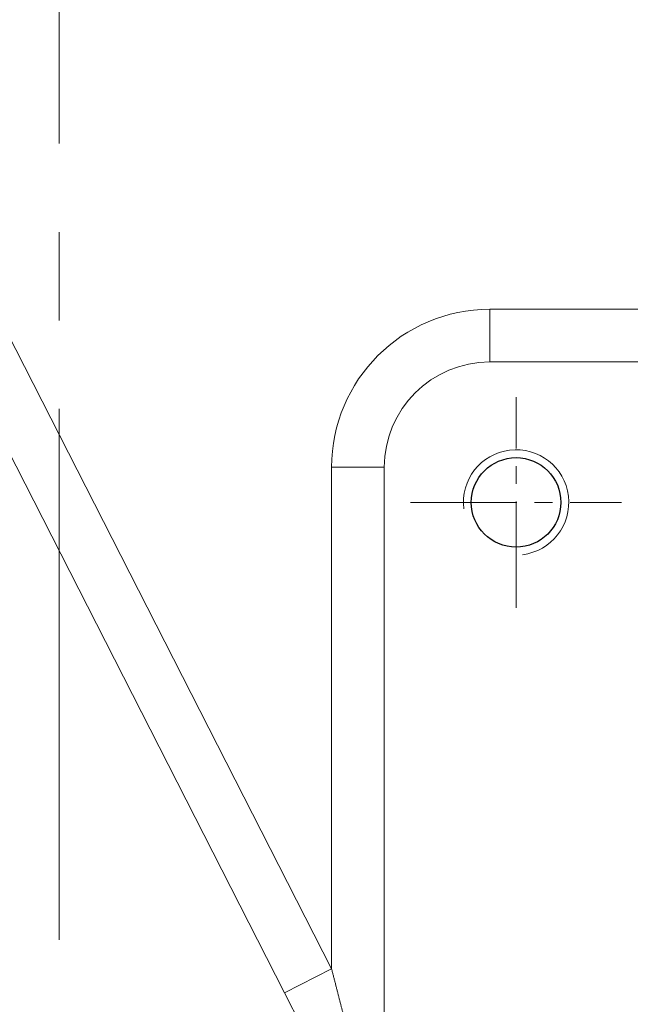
# Model space of a CAD drawing. Header units: millimetres. Extents: x 51337 to 61814, y -21781 to -12277.
# Tile 278 of 378: x 60743 to 60778, y -21236 to -21180. Entities that reach past the tile are written whole.
import ezdxf

# ---------------------------------------------------------------- set-up
doc = ezdxf.new("R2010")
doc.units = ezdxf.units.MM
doc.header["$LTSCALE"] = 0.3175
doc.linetypes.add('CENTER2', pattern=[28.575, 19.05, -3.175, 3.175, -3.175])
for name, color, linetype, lineweight in [('1轮廓实线层', 7, 'Continuous', 18), ('2细线层', 4, 'Continuous', 13), ('3中心线层', 1, 'CENTER2', 13)]:
    doc.layers.add(name, color=color, linetype=linetype, lineweight=lineweight)

msp = doc.modelspace()

# ---------------------------------------------------------------- linework, layer by layer
msp.add_circle((60771.01597, -21207.38829), 2.55)
at = {"layer": '1轮廓实线层'}
for p, q in [((60720.63318, -21155.68361), (60760.51597, -21233.958)), ((60757.84295, -21235.31997), (60718.15881, -21157.43544)), ((60718.15896, -21157.43574), (60757.84295, -21235.31997)), ((60769.51597, -21196.38829), (60769.51597, -21199.38829)), ((60769.51597, -21196.38829), (60786.05377, -21196.38829)), ((60786.01597, -21199.38829), (60769.51597, -21199.38829)), ((60760.51597, -21205.38829), (60763.51597, -21205.38829)), ((60760.51597, -21233.958), (60760.51597, -21205.38829)), ((60763.51597, -21205.38829), (60763.51597, -21254.38829)), ((60757.84295, -21235.31997), (60760.51597, -21233.958)), ((60761.3361, -21242.17566), (60757.84295, -21235.31997))]:
    msp.add_line(p, q, dxfattribs=at)
for radius in [9, 6]:
    msp.add_arc((60769.51597, -21205.38829), radius, 90, 180, dxfattribs=at)
msp.add_open_spline([(60782.92607, -21186.10978), (60779.14108, -21181.57725), (60777.01597, -21175.83074), (60777.01597, -21169.91053)], degree=3, dxfattribs=at)
msp.add_open_spline([(60760.51597, -21233.958), (60760.52453, -21233.99155), (60760.54158, -21234.05846), (60760.5671, -21234.1585), (60760.59249, -21234.25793), (60760.61774, -21234.35675), (60760.64286, -21234.45495), (60760.66783, -21234.55253), (60760.69266, -21234.6495), (60760.71735, -21234.74585), (60760.7419, -21234.84159), (60760.7663, -21234.93671), (60760.79055, -21235.03122), (60760.81465, -21235.12511), (60760.8386, -21235.21838), (60760.86241, -21235.31104), (60760.88605, -21235.40308), (60760.90955, -21235.49451), (60760.93289, -21235.58532), (60760.95608, -21235.67551), (60760.9791, -21235.76509), (60761.00197, -21235.85405), (60761.02469, -21235.9424), (60761.04724, -21236.03013), (60761.06963, -21236.11725), (60761.09187, -21236.20375), (60761.11394, -21236.28963), (60761.13585, -21236.3749), (60761.15759, -21236.45955), (60761.17917, -21236.54359), (60761.20059, -21236.62701), (60761.22185, -21236.70982), (60761.24294, -21236.79201), (60761.26386, -21236.87358), (60761.28462, -21236.95454), (60761.30521, -21237.03488), (60761.32564, -21237.11461), (60761.3459, -21237.19372), (60761.36599, -21237.27221), (60761.38592, -21237.35009), (60761.40567, -21237.42736), (60761.42526, -21237.504), (60761.44469, -21237.58004), (60761.46394, -21237.65545), (60761.48303, -21237.73025), (60761.50195, -21237.80444), (60761.52071, -21237.87801), (60761.53929, -21237.95096), (60761.55771, -21238.0233), (60761.57596, -21238.09502), (60761.59404, -21238.16612), (60761.61196, -21238.23661), (60761.62971, -21238.30649), (60761.64729, -21238.37575), (60761.66471, -21238.44439), (60761.68196, -21238.51241), (60761.69904, -21238.57983), (60761.71596, -21238.64662), (60761.73271, -21238.7128), (60761.7493, -21238.77836), (60761.76572, -21238.84331), (60761.78198, -21238.90764), (60761.79807, -21238.97136), (60761.814, -21239.03446), (60761.82977, -21239.09695), (60761.84538, -21239.15881), (60761.86082, -21239.22007), (60761.8761, -21239.2807), (60761.89123, -21239.34073), (60761.90619, -21239.40013), (60761.92099, -21239.45892), (60761.93563, -21239.5171), (60761.95011, -21239.57466), (60761.96443, -21239.6316), (60761.9786, -21239.68792), (60761.99261, -21239.74364), (60762.00646, -21239.79873), (60762.02016, -21239.85321), (60762.03371, -21239.90708), (60762.04709, -21239.96032), (60762.06033, -21240.01296), (60762.07341, -21240.06497), (60762.08634, -21240.11637), (60762.09912, -21240.16716), (60762.11174, -21240.21733), (60762.12422, -21240.26688), (60762.13655, -21240.31582), (60762.14872, -21240.36414), (60762.16075, -21240.41185), (60762.17264, -21240.45894), (60762.18437, -21240.50541), (60762.19597, -21240.55127), (60762.20741, -21240.59651), (60762.21871, -21240.64114), (60762.22987, -21240.68515), (60762.24089, -21240.72855), (60762.25176, -21240.77133), (60762.25897, -21240.79964), (60762.26255, -21240.81369)], degree=3, knots=[0, 0, 0, 0, 0.01462023, 0.02915192, 0.04359506, 0.05794966, 0.07221572, 0.08639324, 0.10048222, 0.11448265, 0.12839456, 0.14221792, 0.15595275, 0.16959904, 0.1831568, 0.19662603, 0.21000672, 0.22329889, 0.23650252, 0.24961762, 0.2626442, 0.27558225, 0.28843178, 0.30119278, 0.31386527, 0.32644922, 0.33894466, 0.35135158, 0.36366999, 0.37589988, 0.38804125, 0.40009411, 0.41205846, 0.4239343, 0.43572163, 0.44742045, 0.45903077, 0.47055259, 0.4819859, 0.49333071, 0.50458703, 0.51575485, 0.52683417, 0.537825, 0.54872735, 0.5595412, 0.57026656, 0.58090345, 0.59145184, 0.60191176, 0.6122832, 0.62256617, 0.63276066, 0.64286668, 0.65288424, 0.66281333, 0.67265395, 0.68240612, 0.69206983, 0.70164508, 0.71113188, 0.72053024, 0.72984015, 0.73906162, 0.74819464, 0.75723924, 0.7661954, 0.77506313, 0.78384244, 0.79253333, 0.8011358, 0.80964986, 0.81807552, 0.82641276, 0.83466161, 0.84282207, 0.85089413, 0.85887781, 0.86677311, 0.87458004, 0.88229859, 0.88992878, 0.89747062, 0.90492411, 0.91228924, 0.91956605, 0.92675451, 0.93385466, 0.94086649, 0.94779, 0.95462522, 0.96137214, 0.96803078, 0.97460114, 0.98108323, 0.98747706, 0.99378265, 1, 1, 1, 1], dxfattribs=at)
at = {"layer": '2细线层'}
msp.add_arc((60771.01597, -21207.38829), 3, 277, 187, dxfattribs=at)
at = {"layer": '3中心线层', "ltscale": 5}
msp.add_line((60745.01597, -20929.88829), (60745.01597, -21274.88829), dxfattribs=at)
at = {"layer": '3中心线层'}
for p, q in [((60771.01597, -21213.38829), (60771.01597, -21201.38829)), ((60765.01597, -21207.38829), (60777.01597, -21207.38829))]:
    msp.add_line(p, q, dxfattribs=at)

doc.saveas('drawing.dxf')
